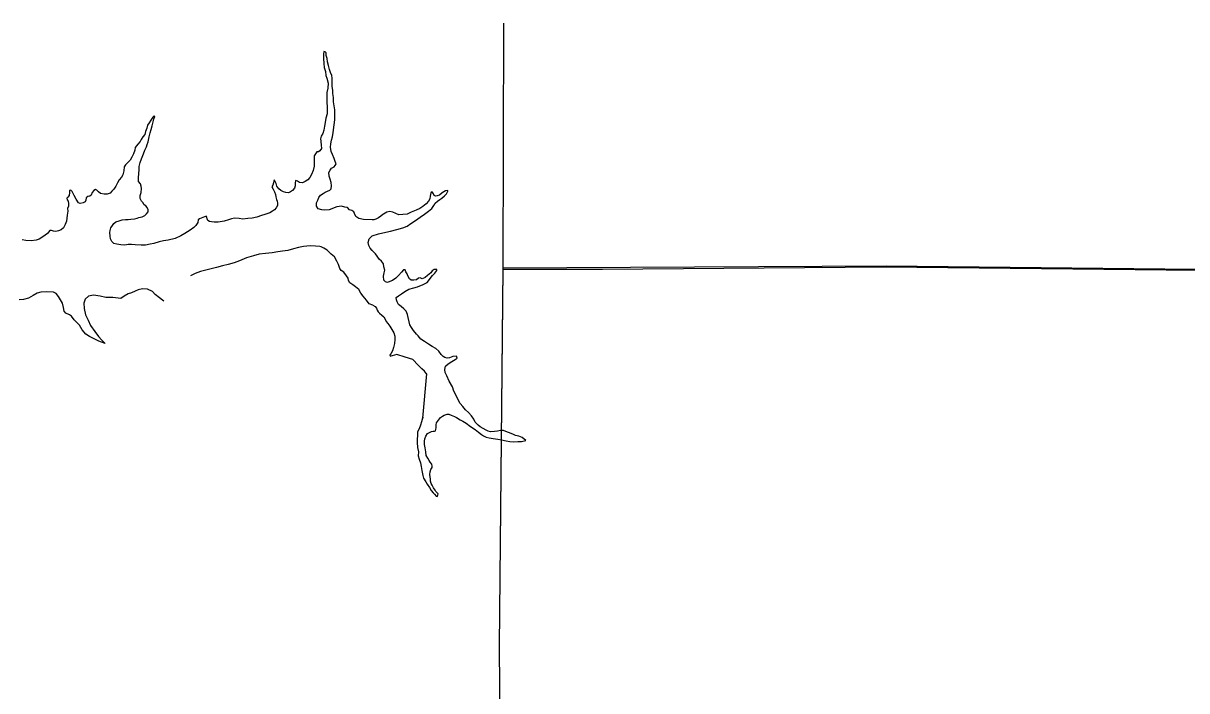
# Model space of a CAD drawing. Extents: x 31699 to 244310, y -8841 to 11474.
# Drawn here: x 134997 to 135540, y 323 to 634 of the extents above; entities that cross this region are included whole.
import ezdxf

# ---------------------------------------------------------------- set-up
doc = ezdxf.new("R2010")
doc.units = 0
for name, color, linetype in [('Level 56', 7, 'Continuous'), ('R_Draft', 7, 'Continuous'), ('R_Logo', 7, 'Continuous')]:
    doc.layers.add(name, color=color, linetype=linetype)

msp = doc.modelspace()

# ---------------------------------------------------------------- linework, layer by layer
at = {"layer": 'Level 56'}
msp.add_lwpolyline([(135183.81, 449.99), (135183.34, 450)], dxfattribs=at)
at = {"layer": 'R_Draft'}
for points in [[(135145.54, 548.72), (135143.22, 548.49), (135139.7, 547.13), (135137.58, 546.97), (135136.25, 547.03), (135134.58, 547.55), (135133.77, 548.81), (135133.82, 550.27), (135134.34, 551.61), (135134.93, 552.82), (135135.72, 553.96), (135136.91, 554.7), (135137.83, 555.31), (135138.89, 555.86), (135140.09, 556.33), (135140.68, 556.87), (135140.73, 558.28), (135140.65, 559.88), (135140.11, 561.4), (135139.76, 562.8), (135139.61, 564.47), (135140.2, 565.61), (135140.86, 566.55), (135142.05, 567.16), (135142.57, 567.83), (135142.97, 568.5), (135142.56, 569.63), (135142.08, 571.09), (135141.26, 572.89), (135140.59, 574.28), (135140.37, 576.41), (135140.55, 577.88), (135140.8, 579.55), (135141.19, 581.22), (135141.64, 583.16), (135142, 586.7), (135142.31, 589.04), (135142.29, 591.7), (135142.34, 593.77), (135142.06, 595.64), (135141.77, 597.5), (135141.75, 599.57), (135141.4, 601.37), (135141.39, 602.9), (135141.17, 604.7), (135141.16, 606.43), (135141.14, 608.5), (135140.93, 609.83), (135140.38, 611.23), (135139.91, 612.62), (135139.42, 614.42), (135138.94, 616.22), (135138.73, 617.75), (135138.38, 619.15), (135138.31, 620.35), (135137.9, 620.88), (135137.24, 621.07), (135137.05, 619.73), (135137, 617.73), (135137.22, 615.33), (135137.44, 613.6), (135137.99, 611.61), (135138.2, 609.87), (135138.55, 608.48), (135139.17, 606.28), (135139.05, 603.88), (135138.67, 601.87), (135138.69, 599.54), (135138.65, 597.21), (135138.73, 595.14), (135138.75, 593.47), (135138.7, 591.94), (135138.12, 589.93), (135137.8, 587.93), (135137.55, 586.19), (135137.24, 584.25), (135136.72, 582.78), (135135.93, 581.51), (135135.61, 580.3), (135135.75, 579.17), (135135.89, 579.04), (135135.97, 577.31), (135136.12, 575.64), (135135.33, 574.7), (135134.67, 574.16), (135133.94, 574.15), (135133.35, 573.28), (135132.76, 572.27), (135132.64, 570.8), (135132.72, 569.2), (135132.67, 567.4), (135132.22, 565.4), (135131.51, 563.59), (135130.66, 562.18), (135129.8, 561.11), (135128.48, 560.23), (135127.29, 559.75), (135125.82, 559.8), (135124.95, 560.46), (135124.02, 560.72), (135123.76, 559.52)], [(135049.14, 530.8), (135047.35, 530.85), (135045.82, 530.83), (135044.29, 530.62), (135042.43, 530.74), (135040.63, 530.99), (135039.23, 531.37), (135038.22, 532.3), (135037.61, 533.49), (135037.47, 534.82), (135037.32, 536.42), (135037.38, 537.49), (135037.83, 538.63), (135038.55, 539.84), (135039.21, 540.64), (135040.14, 541.52), (135041.66, 542), (135043.05, 542.48), (135044.58, 542.63), (135045.85, 542.57), (135047.11, 542.72), (135048.77, 542.93), (135050.03, 543.21), (135050.89, 543.42), (135052.35, 543.84), (135053.61, 544.38), (135054.4, 545.19), (135055.26, 546.13), (135055.25, 547.06), (135054.77, 548.13), (135054.1, 548.92), (135053.3, 549.45), (135052.69, 550.44), (135052.08, 551.17), (135051.41, 552.36), (135051.53, 553.83), (135051.85, 555.24), (135052.1, 557.04), (135051.95, 558.1), (135051.55, 559.23), (135050.67, 560.29), (135050.72, 562.09), (135050.77, 564.03), (135051.02, 565.77), (135051.07, 567.37), (135051.45, 569.24), (135052.04, 570.91), (135053.08, 573.19), (135053.66, 574.93), (135054.38, 576.54), (135054.7, 577.54), (135055.16, 578.88), (135055.74, 581.15), (135056.18, 583.09), (135056.64, 584.56), (135057.02, 586.3), (135057.47, 588.17), (135057.85, 589.44), (135058.24, 590.64), (135058.04, 590.98), (135057.31, 590.37), (135056.46, 588.89), (135055.68, 587.69), (135054.95, 586.61), (135054.5, 585.21), (135053.92, 583.6), (135053.6, 582.2), (135052.74, 581.12), (135051.89, 579.98), (135051.43, 578.98), (135050.31, 577.7), (135049.2, 576.15), (135048.94, 574.88), (135048.36, 573.28), (135047.51, 571.67), (135046.72, 570.26), (135045.54, 569.05), (135044.55, 568.04), (135044.02, 567.23), (135043.78, 565.36), (135043.39, 563.43), (135042.74, 562.35), (135041.69, 561.08), (135040.83, 559.73), (135040.12, 558.19), (135039.2, 556.72), (135038.21, 555.84), (135037.49, 554.9), (135036.03, 554.35), (135034.63, 554.34), (135032.97, 554.66), (135031.96, 555.45), (135031.22, 556.31), (135030.56, 556.5), (135029.83, 556.1), (135029.1, 555.22), (135028.52, 553.95), (135027.99, 553.41), (135026.99, 553.27), (135026.27, 552.66), (135026.15, 551.52)], [(135123.76, 559.52), (135123.84, 558.32), (135123.52, 557.18), (135122.53, 556.04), (135121.67, 555.43), (135120.75, 555.02), (135119.48, 555.14), (135118.35, 555.46), (135117.21, 556.12), (135116.14, 556.84), (135115.33, 558.17), (135114.99, 559.3), (135114.45, 560.29), (135114.04, 561.09), (135113.72, 559.75), (135113.4, 558.62), (135112.94, 557.88), (135113.55, 556.68), (135114.16, 555.42), (135114.7, 554.29), (135114.84, 553.1), (135115.05, 551.96), (135115.39, 551.17), (135115.6, 550.23), (135115.61, 549.1), (135114.89, 547.96), (135114.17, 547.15), (135113.18, 546.48), (135111.99, 545.67), (135109.67, 544.84), (135108.07, 544.36), (135105.95, 543.61), (135103.7, 543.19), (135101.77, 543.03), (135099.38, 542.74), (135097.65, 543.06), (135095.45, 543.11), (135094.12, 542.83), (135092.66, 542.48), (135090.61, 541.86), (135087.95, 541.3), (135086.02, 541.29), (135084.83, 541.41), (135083.76, 541.6), (135083.09, 542.12), (135082.68, 542.85), (135082.61, 543.59), (135082.34, 544.12), (135081.48, 543.78), (135080.75, 543.44), (135080.02, 543.16), (135079.16, 542.95), (135078.56, 542.48), (135078.31, 541.21), (135077.46, 539.8), (135076.47, 538.86), (135074.82, 537.58), (135073.63, 536.83), (135072.24, 536.02), (135070.39, 534.93), (135067.87, 533.71), (135064.55, 532.88), (135062.36, 532.66), (135060.3, 532.17), (135057.85, 531.28), (135056.06, 531), (135054, 530.58), (135051.94, 530.56), (135049.14, 530.8)], [(135026.15, 551.52), (135025.75, 550.85), (135024.89, 550.38), (135023.43, 550.03), (135022.63, 550.42), (135021.62, 552.02), (135020.61, 553.74), (135020.13, 554.74), (135019.66, 555.67), (135019.05, 556.19), (135018.46, 556.12), (135018.4, 555.12), (135018.35, 553.72), (135017.69, 552.98), (135017.29, 552.51), (135017.3, 551.77), (135017.84, 551.05), (135017.98, 549.98), (135017.92, 548.85), (135017.6, 547.71), (135017.68, 546.44), (135017.3, 544.64), (135017.24, 543.24), (135016.99, 541.77), (135016.41, 540.16), (135015.69, 538.75), (135014.63, 537.81), (135013.37, 537.2), (135012.11, 536.92), (135011.05, 537.04), (135010.11, 537.37), (135009.32, 537.36), (135008.59, 536.69), (135008.2, 536.08), (135007.08, 535.2), (135005.62, 534.12), (135004.23, 533.44), (135002.97, 532.9), (135000.52, 532.54), (134998.05, 532.72), (134996.39, 533.04)], [(135159.75, 534.91), (135162.74, 535.89), (135166.19, 536.68), (135168.31, 537.04), (135171.23, 537.89), (135174.08, 538.66), (135176.07, 539.42), (135177.78, 540.65), (135180.09, 542.02), (135182.26, 543.59), (135184.24, 545.02), (135186.08, 546.51), (135187.66, 547.67), (135188.63, 549.09), (135189.22, 550.16), (135190.27, 551.18), (135191.39, 551.93), (135192.38, 552.54), (135193.49, 553.56), (135194.48, 554.51), (135195.19, 555.72), (135195.19, 556.06), (135193.99, 555.91), (135192.4, 555.01), (135191.16, 553.93), (135190.16, 553.65), (135189.3, 553.5), (135188.7, 553.76), (135188.35, 554.49), (135187.74, 555.41), (135187.14, 555.07), (135186.83, 553.53), (135186.72, 552.26), (135186.07, 551.05), (135184.96, 549.83), (135183.38, 548.68), (135182.06, 547.72), (135180.28, 546.89), (135177.96, 545.93), (135176.18, 545.1), (135174.05, 544.87), (135172.25, 544.77), (135170.78, 545.42), (135169.5, 546), (135167.97, 546.25), (135166.64, 545.96), (135165.12, 545.07), (135164.74, 544.93)], [(135159.76, 542.38), (135155.77, 542.54), (135153.51, 543.06), (135152.1, 544.04), (135151.56, 545.3), (135151.28, 546.17), (135150.28, 546.69), (135149.21, 547.08), (135148.21, 548.14), (135147.01, 548.33), (135145.54, 548.72)], [(135164.74, 544.93), (135163.83, 544.11), (135162.72, 543.31), (135161.43, 542.7), (135160.64, 542.39), (135159.76, 542.38)], [(135159.86, 528.04), (135158.89, 529.17), (135158.21, 530.49), (135157.93, 531.89), (135158.31, 533.5), (135159.75, 534.91)], [(135158.41, 503.22), (135157.1, 504.9), (135155.56, 506.83), (135154.55, 508.22), (135153.54, 509.88), (135152.06, 511.2), (135150.79, 512.12), (135149.32, 513.05), (135148.72, 514.04), (135148.58, 515.11), (135147.84, 516.3), (135146.49, 518.03), (135145.36, 518.82), (135144.62, 519.75), (135144, 521.54), (135143.26, 523.07), (135142.18, 525.13), (135140.71, 526.45), (135139.64, 527.31), (135138.83, 528.24), (135137.23, 529.23), (135135.96, 529.82), (135135.36, 529.88), (135133.3, 530.13), (135130.9, 530.24), (135127.71, 530.02), (135125.39, 529.54), (135123, 528.92), (135120.48, 528.1), (135117.89, 527.81), (135115.7, 527.46), (135113.17, 526.98), (135109.98, 526.62), (135106.99, 526.33), (135104.41, 525.58), (135101.09, 524.62), (135097.84, 523.32), (135095.32, 522.37), (135092.54, 521.62), (135089.95, 520.86), (135087.03, 520.11), (135083.98, 519.35), (135079.6, 518.25), (135077.14, 517.3), (135074.97, 516.24)], [(135159.86, 528.04), (135159.65, 528.44)], [(135197.39, 478.53), (135195.87, 477.91), (135194.8, 477.83), (135193.73, 478.08), (135192.93, 478.53), (135192.05, 479.59), (135190.89, 481.04), (135189.47, 482.29), (135187.73, 483.33), (135186.05, 484.31), (135184.16, 485.55), (135182.48, 486.66), (135181.26, 488.17), (135180.51, 489.1), (135179.02, 490.68), (135178.13, 492.13), (135177.38, 493.32), (135177.02, 494.85), (135176.6, 496.78), (135176.24, 498.18), (135175.62, 499.77), (135174.6, 500.89), (135173.38, 502.01), (135172.04, 502.92), (135171.42, 504.05), (135171.14, 505.11), (135171.06, 506.11), (135172.11, 506.93), (135173.43, 507.88), (135175.07, 508.97), (135176.92, 510), (135179.18, 510.7), (135180.97, 511.06), (135183.55, 512.17), (135185.46, 513.2), (135186.58, 514.48), (135187.36, 515.63), (135188.01, 516.44), (135189.06, 517.52), (135189.91, 518.74), (135189.96, 519.27), (135188.77, 519.19), (135187.78, 518.64), (135187.13, 517.63), (135185.68, 516.34), (135184.49, 515.52), (135183.11, 514.9), (135182.17, 515.29), (135181.37, 515.14), (135180.52, 514.33), (135179.26, 514.18), (135177.92, 514.16), (135177.18, 514.81), (135176.43, 516.2), (135176.08, 517.27), (135175.53, 518.19), (135175.18, 519.12), (135174.45, 519.11), (135173.53, 518.03), (135172.03, 516.47), (135170.78, 515.12), (135169.33, 514.1), (135168.01, 513.54), (135167.02, 513.2), (135165.95, 513.45), (135165.27, 514.3), (135165.04, 516.04), (135165.42, 517.71), (135165.73, 518.98), (135165.31, 520.51), (135165.08, 521.91), (135164.13, 523.16), (135163.05, 524.08), (135162.17, 525.47), (135161.28, 526.53), (135159.86, 528.04)], [(135045.9, 507.86), (135044.05, 506.71), (135042.39, 505.7), (135038.66, 506.14), (135035.41, 506.11), (135032.81, 506.82), (135029.61, 507.27), (135027.29, 506.72), (135025.84, 505.3), (135025.12, 503.5), (135025.27, 500.97), (135025.89, 498.04), (135027.11, 495.58), (135028.33, 493.05), (135030.35, 490.2), (135031.96, 488.01), (135033.63, 486.22), (135035.11, 484.63), (135032.18, 485.81), (135029.97, 486.8), (135027.84, 487.91), (135026.1, 489.03), (135024.42, 491.09), (135023.07, 493.21), (135022, 494.34), (135020.66, 495.79), (135019.45, 497.39), (135018.45, 498.05), (135016.71, 498.9), (135015.91, 499.76), (135015.69, 501.49), (135015.21, 503.49), (135014.2, 505.08), (135013.26, 506.68), (135012.25, 508), (135010.98, 508.59), (135007.79, 508.77), (135005.13, 508.68), (135003.41, 508.2), (135001.55, 507.12), (134999.3, 505.84), (134997.05, 505.22), (134994.92, 505)], [(135062.54, 504.37), (135061.95, 504.91), (135060.48, 505.97), (135058.4, 507.49), (135057.19, 509.01), (135054.92, 510.06), (135052.6, 510.18), (135050.47, 509.76), (135049.15, 509.08), (135047.42, 508.27), (135045.9, 507.86)], [(135160.12, 502.55), (135158.41, 503.22)], [(135160.12, 502.55), (135161.13, 501.96), (135161.81, 501.17), (135162.16, 500.24), (135162.57, 499.38), (135163.18, 498.86), (135164.26, 497.94), (135165.2, 497.15), (135165.82, 495.96), (135166.37, 494.9), (135167.05, 493.97), (135168.07, 492.79), (135169.03, 491.13), (135169.85, 489.68), (135170.34, 488.02), (135170.43, 486.55), (135170.19, 484.68), (135169.75, 482.8), (135169.25, 481.19), (135168.53, 479.91), (135167.91, 479.05)], [(135185.29, 470.46), (135185.15, 470.57), (135184.27, 471.7), (135182.95, 472.8), (135182.37, 473.4), (135181.33, 474.49), (135178.78, 477.2), (135175.22, 478.27), (135171.27, 479.53), (135168.03, 478.64)], [(135190.35, 413.29), (135190.53, 414.43), (135189.58, 415.61), (135189.17, 416.21), (135188.35, 417.26), (135187.87, 418.46), (135187.39, 419.32), (135187.04, 420.38), (135186.96, 421.38), (135186.79, 423.45), (135186.84, 424.78), (135187.15, 425.86), (135187.74, 426.8), (135187.73, 427.4), (135187.65, 428.27), (135186.9, 429.26), (135186.42, 430.05), (135185.74, 431.18), (135185.06, 432.3), (135184.83, 434.1), (135184.47, 435.96), (135184.24, 437.56), (135184.29, 439.03), (135184.34, 440.1), (135184.91, 441.44), (135185.7, 442.59), (135186.49, 443.13), (135187.48, 443.55), (135188.34, 443.76), (135188.94, 443.77), (135189.4, 443.91), (135189.59, 444.51), (135189.65, 445.52), (135189.63, 446.65), (135189.88, 447.65), (135190.79, 448.94), (135191.64, 450.08), (135192.63, 450.76), (135193.42, 451.24), (135194.74, 451.6), (135195.61, 451.61), (135196.75, 451.23), (135198.16, 450.65), (135199.23, 450.13), (135200.91, 449.02), (135202.19, 448.37), (135203.6, 447.39), (135205.75, 445.95), (135207.84, 444.51), (135209.46, 443.2), (135210.87, 442.16), (135211.81, 441.57), (135213.02, 440.99), (135214.49, 440.61), (135216.23, 440.36), (135218.43, 439.93), (135220.17, 439.69), (135222.37, 439.25), (135224.04, 438.88), (135225.98, 438.71), (135227.84, 438.93), (135229.57, 438.96), (135231.56, 439.32), (135229.87, 440.7), (135228.2, 441.34), (135226.73, 441.65), (135225.45, 442.3), (135223.44, 443.07), (135222.24, 443.59), (135221.1, 443.97), (135219.77, 444.09), (135218.24, 443.8), (135216.84, 443.64), (135215.05, 443.48), (135213.98, 443.67), (135212.97, 444.19), (135211.56, 444.97), (135210.28, 445.75), (135209.34, 446.54), (135207.85, 447.98), (135207.23, 449.38), (135206.21, 450.9), (135204.79, 452.41), (135203.44, 453.66), (135202.08, 455.24), (135200.93, 456.63), (135199.83, 458.68), (135198.8, 460.67), (135197.97, 462.39), (135197.28, 464.38), (135195.77, 467.1), (135194.67, 469.55), (135193.91, 471.14), (135193.69, 472.47), (135194, 474.01), (135195.31, 475.1), (135196.96, 476.19), (135198.54, 477.15), (135199.46, 477.83), (135199.18, 478.69), (135197.39, 478.53)], [(135185.15, 470.57), (135183.33, 449.76)], [(135183.33, 449.76), (135182.88, 448.09), (135182.31, 446.48), (135181.66, 444.86), (135181.02, 443.45), (135180.92, 441.52), (135180.87, 440.11), (135180.83, 438.51), (135180.93, 436.11), (135181.37, 434.11), (135181.26, 432.18), (135181.68, 430.72), (135182.31, 428.92), (135182.67, 427.26), (135183.03, 425.33), (135183.4, 423.06), (135183.82, 421.8), (135184.78, 420.08), (135185.4, 418.96), (135186.49, 417.44), (135187.37, 415.98), (135188.25, 414.99), (135188.93, 414.27), (135189.61, 413.41), (135190.35, 413.29)]]:
    msp.add_lwpolyline(points, dxfattribs=at)
at = {"layer": 'R_Logo'}
for points in [[(135221.17, 634.19), (135220.82, 519.66), (135219.07, 343.39), (135220.52, 166.96), (135220.59, 112.16)], [(135220.86, 519.82), (135220.71, 504.03)], [(135220.82, 519.43), (135267.35, 519.43)], [(135750.49, 515.46), (135573.36, 518.91), (135399.78, 520.79), (135220.86, 519.82)], [(135267.35, 519.43), (135399.51, 520.54), (135574.2, 518.59), (135750.5, 514.98), (135927.65, 513.79), (135927.54, 511.72), (136095.11, 506.1), (136266.82, 500.07)], [(135220.66, 504.03), (135219.07, 343.39), (135220.52, 166.96), (135220.59, 115.7)]]:
    msp.add_lwpolyline(points, dxfattribs=at)

doc.saveas('drawing.dxf')
